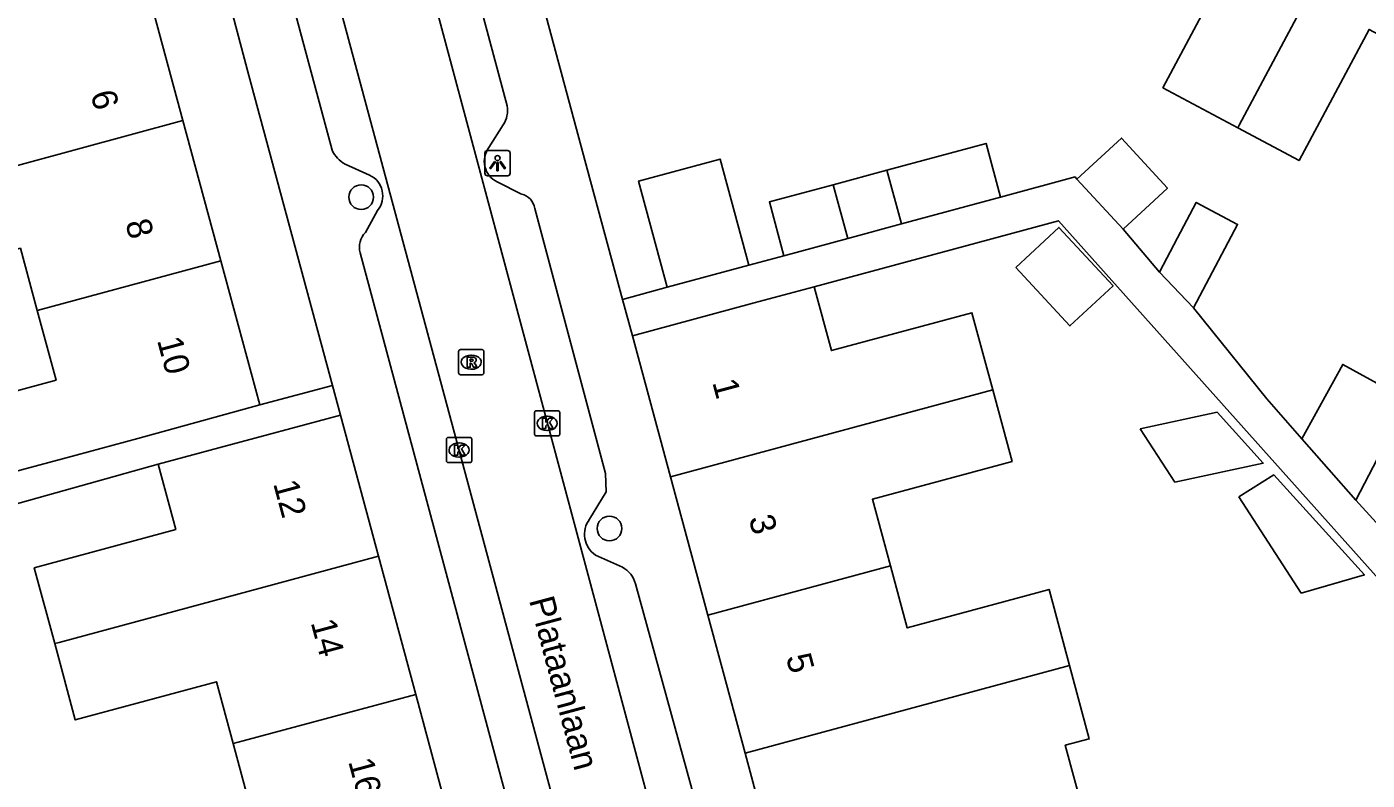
# Model space of a CAD drawing. Extents: x 159265 to 160143, y 383413 to 384319.
# Drawn here: x 159780.7 to 159833.9, y 383921.5 to 383951.4 of the extents above; entities that cross this region are included whole.
import ezdxf

# ---------------------------------------------------------------- set-up
doc = ezdxf.new("R2010")
doc.units = 0
for name, color, linetype in [('IMGEO_Boom', 7, 'Continuous'), ('IMGEO_Kolk', 7, 'Continuous'), ('IMGEO_Lichtpunt', 7, 'Continuous'), ('IMGEO_Openbare_ruimte_label', 7, 'Continuous'), ('IMGEO_Pand', 7, 'Continuous'), ('IMGEO_Pand_nummerreeks', 7, 'Continuous'), ('IMGEO_Rijbaan_lokaal_open', 7, 'Continuous'), ('IMGEO_Rioolput', 7, 'Continuous'), ('IMGEO_Voetpad_open', 7, 'Continuous')]:
    doc.layers.add(name, color=color, linetype=linetype)

msp = doc.modelspace()

# ---------------------------------------------------------------- linework, layer by layer
at = {"layer": 'IMGEO_Boom'}
for centre in [(159793.965, 383944.652), (159803.821, 383931.511)]:
    msp.add_circle(centre, 0.489, dxfattribs=at)
at = {"layer": 'IMGEO_Kolk'}
for p, q in [((159800.847, 383935.253), (159800.847, 383936.105)), ((159800.922, 383936.179), (159801.774, 383936.179)), ((159801.848, 383936.105), (159801.848, 383935.253)), ((159801.335, 383935.959), (159801.36, 383935.959)), ((159797.351, 383934.195), (159797.351, 383935.047)), ((159797.426, 383935.121), (159798.278, 383935.121)), ((159798.352, 383935.047), (159798.352, 383934.195)), ((159801.774, 383935.179), (159800.922, 383935.179)), ((159801.358, 383935.399), (159801.333, 383935.399)), ((159797.839, 383934.901), (159797.864, 383934.901)), ((159798.278, 383934.121), (159797.426, 383934.121)), ((159797.862, 383934.341), (159797.837, 383934.341))]:
    msp.add_line(p, q, dxfattribs=at)
for points in [[(159800.847, 383935.253), (159800.847, 383936.105)], [(159800.922, 383936.179), (159801.774, 383936.179)], [(159801.848, 383936.105), (159801.848, 383935.253)], [(159801.168, 383935.879), (159801.291, 383935.879), (159801.291, 383935.728), (159801.421, 383935.879), (159801.585, 383935.879), (159801.439, 383935.728), (159801.592, 383935.479), (159801.44, 383935.479), (159801.355, 383935.643), (159801.291, 383935.576), (159801.291, 383935.479), (159801.168, 383935.479), (159801.168, 383935.879)], [(159797.351, 383934.195), (159797.351, 383935.047)], [(159797.426, 383935.121), (159798.278, 383935.121)], [(159798.352, 383935.047), (159798.352, 383934.195)], [(159801.774, 383935.179), (159800.922, 383935.179)], [(159797.672, 383934.821), (159797.795, 383934.821), (159797.795, 383934.67), (159797.925, 383934.821), (159798.089, 383934.821), (159797.943, 383934.67), (159798.096, 383934.421), (159797.944, 383934.421), (159797.859, 383934.585), (159797.795, 383934.518), (159797.795, 383934.421), (159797.672, 383934.421), (159797.672, 383934.821)], [(159798.278, 383934.121), (159797.426, 383934.121)]]:
    msp.add_lwpolyline(points, dxfattribs=at)
for centre, start, end in [((159800.924, 383936.103), 91.552, 178.448), ((159800.924, 383936.103), 91.552, 178.448), ((159801.772, 383936.103), 1.552, 88.448), ((159801.772, 383936.103), 1.552, 88.448), ((159797.428, 383935.045), 91.552, 178.448), ((159797.428, 383935.045), 91.552, 178.448), ((159798.276, 383935.045), 1.552, 88.448), ((159798.276, 383935.045), 1.552, 88.448), ((159800.924, 383935.255), 181.552, 268.448), ((159800.924, 383935.255), 181.552, 268.448), ((159801.772, 383935.255), 271.552, 358.448), ((159801.772, 383935.255), 271.552, 358.448), ((159797.428, 383934.197), 181.552, 268.448), ((159797.428, 383934.197), 181.552, 268.448), ((159798.276, 383934.197), 271.552, 358.448), ((159798.276, 383934.197), 271.552, 358.448)]:
    msp.add_arc(centre, 0.0765, start, end, dxfattribs=at)
for centre, major_axis, ratio, start_param, end_param in [((159801.334, 383935.679), (-0.387, 0.002), 0.722429, 4.712389, 7.853982), ((159801.359, 383935.679), (-0.39, 0.002), 0.717154, 1.570796, 4.712389), ((159797.838, 383934.621), (-0.387, 0.002), 0.722429, 4.712389, 7.853982), ((159797.863, 383934.621), (-0.39, 0.002), 0.717154, 1.570796, 4.712389)]:
    msp.add_ellipse(centre, major_axis=major_axis, ratio=ratio, start_param=start_param, end_param=end_param, dxfattribs=at)
at = {"layer": 'IMGEO_Lichtpunt'}
for p, q in [((159798.879, 383946.404), (159798.879, 383945.597)), ((159798.879, 383946.404), (159798.879, 383945.597)), ((159799.781, 383946.499), (159798.973, 383946.499)), ((159799.781, 383946.499), (159798.973, 383946.499)), ((159799.875, 383945.597), (159799.875, 383946.404)), ((159799.875, 383945.597), (159799.875, 383946.404)), ((159798.973, 383945.503), (159799.781, 383945.503)), ((159798.973, 383945.503), (159799.781, 383945.503))]:
    msp.add_line(p, q, dxfattribs=at)
for points in [[(159799.253, 383946.068), (159799.292, 383946.04), (159799.104, 383945.778), (159799.066, 383945.805), (159799.253, 383946.068)], [(159799.355, 383946.02), (159799.402, 383946.02), (159799.402, 383945.698), (159799.355, 383945.698), (159799.355, 383946.02)], [(159799.465, 383946.04), (159799.503, 383946.067), (159799.69, 383945.805), (159799.651, 383945.777), (159799.465, 383946.04)]]:
    msp.add_lwpolyline(points, dxfattribs=at)
msp.add_circle((159799.378, 383946.202), 0.0994, dxfattribs=at)
for centre, start, end in [((159798.973, 383946.404), 90, 180), ((159798.973, 383946.404), 90, 180), ((159799.781, 383946.404), 0, 90), ((159799.781, 383946.404), 0, 90), ((159798.973, 383945.597), 180, 270), ((159798.973, 383945.597), 180, 270), ((159799.781, 383945.597), 270, 0), ((159799.781, 383945.597), 270, 360)]:
    msp.add_arc(centre, 0.0946, start, end, dxfattribs=at)
at = {"layer": 'IMGEO_Pand'}
for points in [[(159835.066, 383959.206), (159828.819, 383947.504), (159828.764, 383947.401)], [(159828.764, 383947.401), (159825.787, 383948.991), (159828.566, 383954.196), (159826.534, 383955.28)], [(159785.492, 383952.847), (159786.89, 383947.688)], [(159836.546, 383949.927), (159833.97, 383951.303), (159831.195, 383946.104), (159828.764, 383947.401)], [(159786.89, 383947.688), (159774.329, 383944.283)], [(159786.89, 383947.688), (159788.396, 383942.132)], [(159814.833, 383945.721), (159818.771, 383946.785), (159819.346, 383944.654)], [(159822.373, 383945.371), (159824.139, 383946.995), (159825.971, 383945.003), (159824.205, 383943.379)], [(159806.113, 383941.077), (159804.977, 383945.286), (159808.221, 383946.162), (159809.357, 383941.954)], [(159812.703, 383945.146), (159814.833, 383945.721)], [(159815.409, 383943.59), (159814.833, 383945.721)], [(159810.746, 383942.33), (159810.17, 383944.462), (159812.703, 383945.146)], [(159813.279, 383943.014), (159812.703, 383945.146)], [(159822.373, 383945.371), (159824.205, 383943.379)], [(159819.346, 383944.654), (159815.409, 383943.59)], [(159781.109, 383940.153), (159780.437, 383942.628), (159775.167, 383941.197), (159774.329, 383944.283)], [(159825.653, 383941.683), (159826.368, 383943.036), (159827.113, 383944.446), (159828.756, 383943.569), (159827.009, 383940.262)], [(159815.409, 383943.59), (159813.279, 383943.014)], [(159813.279, 383943.014), (159810.746, 383942.33)], [(159819.95, 383941.866), (159822.101, 383939.546), (159823.811, 383941.131), (159821.66, 383943.451), (159819.95, 383941.866)], [(159781.109, 383940.153), (159788.396, 383942.132)], [(159788.396, 383942.132), (159789.947, 383936.408)], [(159809.357, 383941.954), (159806.113, 383941.077)], [(159825.653, 383941.683), (159827.009, 383940.262)], [(159804.73, 383939.15), (159809.567, 383940.456), (159811.948, 383941.099)], [(159819.038, 383937.007), (159818.211, 383940.069), (159812.633, 383938.564), (159811.948, 383941.099)], [(159777.417, 383933.011), (159776.612, 383935.978), (159781.851, 383937.399), (159781.109, 383940.153)], [(159806.241, 383933.553), (159804.73, 383939.15)], [(159831.308, 383935.065), (159832.93, 383938.016), (159835.509, 383936.597), (159833.449, 383932.627)], [(159806.241, 383933.553), (159819.038, 383937.007)], [(159814.975, 383930.03), (159814.261, 383932.672), (159819.804, 383934.168), (159819.038, 383937.007)], [(159789.947, 383936.408), (159785.094, 383935.077), (159782.657, 383934.418), (159777.417, 383933.011)], [(159824.882, 383935.468), (159826.265, 383933.35), (159829.771, 383934.101), (159827.938, 383936.122), (159824.882, 383935.468)], [(159785.907, 383934.055), (159788.314, 383934.705), (159793.138, 383936.007)], [(159793.138, 383936.007), (159794.649, 383930.412)], [(159831.308, 383935.065), (159833.449, 383932.627)], [(159781.799, 383926.943), (159780.987, 383929.948), (159786.606, 383931.465), (159785.907, 383934.055)], [(159807.721, 383928.073), (159806.241, 383933.553)], [(159828.806, 383932.766), (159830.192, 383933.637), (159833.79, 383929.671), (159831.278, 383928.945), (159828.806, 383932.766)], [(159794.649, 383930.412), (159781.977, 383926.991), (159781.799, 383926.943)], [(159794.649, 383930.412), (159796.129, 383924.931)], [(159814.975, 383930.03), (159807.721, 383928.073)], [(159822.084, 383926.069), (159821.271, 383929.09), (159815.639, 383927.569), (159814.975, 383930.03)], [(159809.201, 383922.592), (159807.721, 383928.073)], [(159788.883, 383922.976), (159788.221, 383925.429), (159782.616, 383923.916), (159781.799, 383926.943)], [(159809.201, 383922.592), (159822.084, 383926.069)], [(159817.979, 383919.081), (159822.61, 383920.331), (159821.915, 383922.91), (159822.865, 383923.166), (159822.084, 383926.069)], [(159788.883, 383922.976), (159789.282, 383923.084), (159796.129, 383924.931)], [(159796.129, 383924.931), (159797.608, 383919.451)], [(159784.793, 383915.991), (159783.975, 383919.02), (159789.545, 383920.524), (159788.883, 383922.976)], [(159810.681, 383917.11), (159809.201, 383922.592)]]:
    msp.add_lwpolyline(points, dxfattribs=at)
at = {"layer": 'IMGEO_Rijbaan_lokaal_open'}
for points in [[(159794.586, 383960.962), (159806.295, 383917.265)], [(159802.78, 383916.318), (159791.028, 383959.973)]]:
    msp.add_lwpolyline(points, dxfattribs=at)
at = {"layer": 'IMGEO_Rioolput'}
for p, q in [((159797.832, 383937.68), (159797.832, 383938.532)), ((159797.907, 383938.606), (159798.759, 383938.606)), ((159798.32, 383938.386), (159798.345, 383938.386)), ((159798.833, 383938.532), (159798.833, 383937.68)), ((159798.343, 383937.826), (159798.318, 383937.826)), ((159798.759, 383937.606), (159797.907, 383937.606))]:
    msp.add_line(p, q, dxfattribs=at)
for points in [[(159797.832, 383937.68), (159797.832, 383938.532)], [(159797.907, 383938.606), (159798.759, 383938.606)], [(159798.421, 383938.304), (159798.169, 383938.306), (159798.169, 383937.906)], [(159798.347, 383938.225), (159798.293, 383938.225), (159798.293, 383938.144)], [(159798.833, 383938.532), (159798.833, 383937.68)], [(159798.169, 383937.906), (159798.293, 383937.906), (159798.293, 383938.068), (159798.304, 383938.068)], [(159798.293, 383938.144), (159798.345, 383938.144)], [(159798.351, 383938.039), (159798.422, 383937.906), (159798.562, 383937.906), (159798.497, 383938.032)], [(159798.759, 383937.606), (159797.907, 383937.606)]]:
    msp.add_lwpolyline(points, dxfattribs=at)
for centre, radius, start, end in [((159797.909, 383938.53), 0.0765, 91.552, 178.448), ((159797.909, 383938.53), 0.0765, 91.552, 178.448), ((159798.353, 383938.129), 0.0964, 77.0061, 93.1865), ((159798.367, 383938.186), 0.0378, 276.6634, 79.6772), ((159798.42, 383938.194), 0.109, 350.3612, 89.416), ((159798.757, 383938.53), 0.0765, 1.552, 88.448), ((159798.757, 383938.53), 0.0765, 1.552, 88.448), ((159798.303, 383938.015), 0.0533, 26.0293, 88.6989), ((159798.329, 383938.333), 0.19, 274.7715, 282.9687), ((159798.418, 383938.194), 0.112, 277.5842, 350.9817), ((159798.402, 383937.979), 0.108, 29.5134, 73.7905), ((159797.909, 383937.682), 0.0765, 181.552, 268.448), ((159797.909, 383937.682), 0.0765, 181.552, 268.448), ((159798.757, 383937.682), 0.0765, 271.552, 358.448), ((159798.757, 383937.682), 0.0765, 271.552, 358.448)]:
    msp.add_arc(centre, radius, start, end, dxfattribs=at)
for centre, major_axis, ratio, start_param, end_param in [((159798.319, 383938.106), (-0.387, 0.002), 0.722429, 4.712389, 7.853982), ((159798.344, 383938.106), (-0.39, 0.002), 0.717154, 1.570796, 4.712389)]:
    msp.add_ellipse(centre, major_axis=major_axis, ratio=ratio, start_param=start_param, end_param=end_param, dxfattribs=at)
at = {"layer": 'IMGEO_Voetpad_open'}
for points in [[(159798.558, 383962.066), (159799.116, 383959.984), (159802.94, 383945.774), (159804.339, 383940.598)], [(159787.021, 383958.859), (159789.503, 383949.473), (159792.82, 383937.184)], [(159796.908, 383958.948), (159799.755, 383948.271)], [(159792.815, 383946.509), (159789.963, 383957.09)], [(159799.603, 383947.52), (159799.036, 383946.62)], [(159794.3, 383945.526), (159793.324, 383945.961)], [(159799.359, 383945.26), (159800.335, 383944.773)], [(159819.346, 383944.654), (159822.302, 383945.453), (159822.373, 383945.371)], [(159794.134, 383943.249), (159794.618, 383944.124)], [(159800.853, 383944.204), (159803.663, 383933.697), (159803.688, 383932.969), (159803.023, 383931.877)], [(159811.948, 383941.099), (159821.644, 383943.718), (159847.176, 383915.172), (159847.207, 383913.693), (159851.035, 383910.621)], [(159824.205, 383943.379), (159825.653, 383941.683)], [(159799.659, 383921.123), (159793.924, 383942.445)], [(159809.357, 383941.954), (159810.746, 383942.33)], [(159804.339, 383940.598), (159806.113, 383941.077)], [(159804.73, 383939.15), (159804.339, 383940.598)], [(159827.009, 383940.262), (159829.914, 383936.653), (159831.308, 383935.065)], [(159792.82, 383937.184), (159789.947, 383936.408)], [(159793.138, 383936.007), (159792.82, 383937.184)], [(159754.103, 383925.163), (159755.861, 383925.649), (159785.907, 383934.055)], [(159833.449, 383932.627), (159838.981, 383926.56)], [(159803.261, 383930.453), (159804.335, 383929.97)], [(159804.851, 383929.32), (159807.814, 383918.54), (159807.653, 383917.76), (159807.559, 383917.606)]]:
    msp.add_lwpolyline(points, dxfattribs=at)
for centre, radius, start, end in [((159798.762, 383948.081), 1.011, 326.2884, 10.8278), ((159793.959, 383947.062), 1.271, 205.7732, 240.0006), ((159799.761, 383946.074), 0.908, 143.0233, 243.6972), ((159793.909, 383944.7), 0.914, 320.9084, 64.6507), ((159800.161, 383944.094), 0.701, 9.0228, 75.6047), ((159794.708, 383942.67), 0.816, 134.7376, 195.9858), ((159803.854, 383931.284), 1.021, 144.4842, 234.4926), ((159803.883, 383929.081), 0.997, 13.857, 63.0313)]:
    msp.add_arc(centre, radius, start, end, dxfattribs=at)

# ---------------------------------------------------------------- texts
at = {"layer": 'IMGEO_Openbare_ruimte_label'}
msp.add_text('Plataanlaan', height=1, rotation=285.0089, dxfattribs=at).set_placement((159800.623, 383928.67))
at = {"layer": 'IMGEO_Pand_nummerreeks'}
for s, rotation, p in [('6', 285.1259, (159783.213, 383948.752)), ('8', 285.1259, (159784.594, 383943.64)), ('10', 285.1259, (159785.856, 383938.977)), ('1', 285.0285, (159807.895, 383937.308)), ('12', 285.1259, (159790.465, 383933.296)), ('3', 285.0285, (159809.342, 383931.915)), ('14', 285.1259, (159791.956, 383927.782)), ('5', 285.0285, (159810.819, 383926.413)), ('16', 285.1259, (159793.445, 383922.271))]:
    msp.add_text(s, height=1, rotation=rotation, dxfattribs=at).set_placement(p)

doc.saveas('drawing.dxf')
